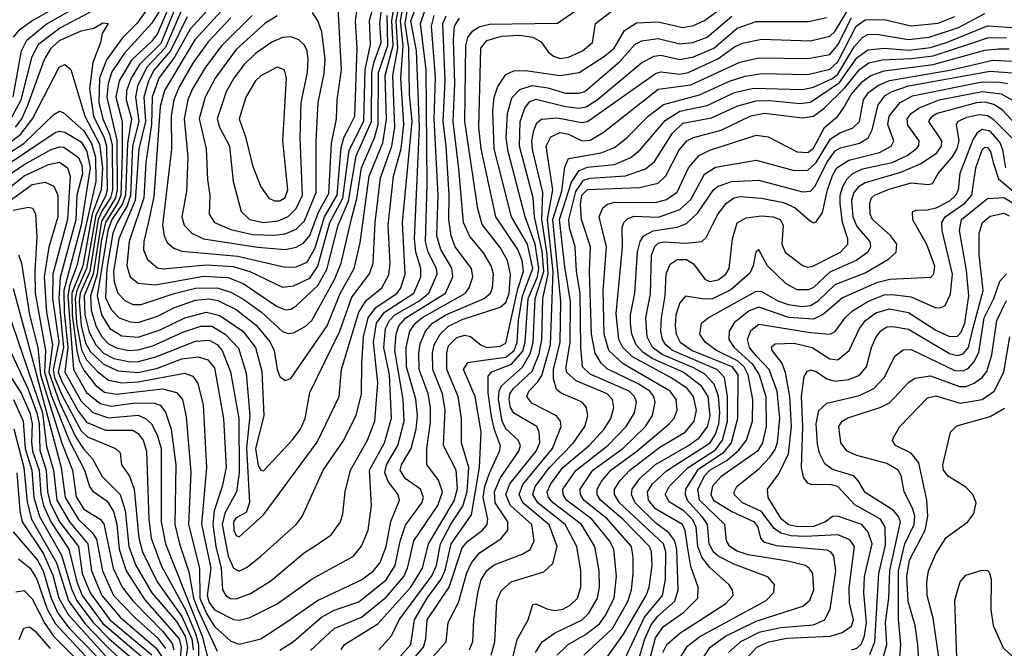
# Model space of a CAD drawing. Extents: x 997026 to 1115308, y 536381 to 619039.
# Tile 329 of 484: x 1024529 to 1028147, y 599061 to 601369. Entities that reach past the tile are written whole.
import ezdxf

# ---------------------------------------------------------------- set-up
doc = ezdxf.new("R2010")
doc.units = 0

msp = doc.modelspace()

# ---------------------------------------------------------------- linework, layer by layer
at = {"layer": '0CON20XD'}
for points in [[(1024506.3, 601305), (1024531.2, 601335), (1024573.7, 601365), (1024795, 601490.4), (1024844.8, 601525.2), (1024875.4, 601555), (1024907.4, 601615), (1024916.2, 601645), (1024894.3, 601735), (1024885.1, 601835), (1024865, 601875.7)], [(1024505, 601085.8), (1024536, 601255), (1024555.4, 601294.6), (1024626.9, 601353.1), (1024837, 601473), (1024917.4, 601542.6), (1024951.7, 601598.3), (1024968.3, 601645), (1024951.6, 601755), (1024957, 601853), (1024971.2, 601868.8), (1025025, 601862.7), (1025047.8, 601845), (1025081.9, 601761.9), (1025135, 601691.6), (1025151, 601635), (1025146.5, 601575), (1025132.7, 601545), (1025081.2, 601488.8), (1025045, 601405.5), (1025015, 601356.6), (1024913.7, 601246.3), (1024867.8, 601177.8)], [(1025356, 601555), (1025155, 601334), (1025097.8, 601232.2), (1025039.9, 601155), (1025016, 601085), (1025013.9, 600985), (1024992.2, 600845), (1024985.6, 600715), (1024931.2, 600555), (1024922.3, 600465), (1024935.4, 600425.4), (1024965, 600401.3), (1025026, 600396), (1025076, 600404), (1025205, 600427.8), (1025295, 600422.4), (1025350.3, 600400.3), (1025475, 600315.6), (1025505.7, 600304.3), (1025525, 600306.7), (1025545, 600318.2), (1025625, 600393), (1025657.8, 600452.2), (1025699.1, 600615), (1025737.7, 600702.3), (1025765, 600869.7), (1025821.1, 600995), (1025823.4, 601175), (1025831.4, 601215), (1025857.1, 601285), (1025852, 601355), (1025858.5, 601405)], [(1025919, 599021), (1025966.8, 599075), (1025979.6, 599165), (1026026, 599245), (1026078.2, 599315), (1026091.8, 599348.2), (1026114.9, 599445), (1026188.7, 599551.3), (1026218.6, 599725), (1026224.1, 599855.9), (1026202.4, 599985), (1026160.2, 600085), (1026175, 600110), (1026225, 600117.7), (1026315, 600129.5), (1026346, 600155), (1026357.1, 600185), (1026362.1, 600265), (1026376.5, 600355), (1026414.5, 600455), (1026395, 600544.8), (1026336.2, 600645), (1026272.7, 600895), (1026267.9, 601035), (1026272.6, 601085), (1026285.4, 601124.6), (1026315, 601167.7), (1026345, 601181.6), (1026387.1, 601182.9), (1026515, 601164.8), (1026585, 601175.2), (1026678.3, 601235), (1026713.1, 601265), (1026750.8, 601329.2), (1026795, 601358.2), (1026875, 601362), (1026965, 601340.2), (1027005, 601348), (1027045, 601366), (1027192.7, 601475)], [(1024492.5, 600997.5), (1024534.1, 601075), (1024575, 601234.6), (1024599, 601281), (1024675, 601338.5), (1024874.9, 601445.1)], [(1025025, 601446.4), (1024959.5, 601355), (1024907.1, 601302.9), (1024847.6, 601222.4), (1024822.5, 601155), (1024819.9, 601065), (1024834.3, 601005), (1024859.1, 600949.1), (1024868.7, 600908.7), (1024870, 600745), (1024862.3, 600715), (1024831.6, 600668.4), (1024817.8, 600635), (1024787.3, 600445), (1024751.4, 600365), (1024747.6, 600335), (1024755, 600246.3), (1024771.4, 600181.4), (1024789.5, 600149.5), (1024835.5, 600105), (1024890, 600080), (1024964.1, 600074.1), (1025035, 600090), (1025125, 600124.4), (1025185, 600131.7), (1025220.2, 600120.2), (1025245, 600090.9), (1025277.6, 599905), (1025287.9, 599725), (1025273.4, 599655), (1025243.6, 599565), (1025238.4, 599515), (1025249.6, 599435), (1025269.4, 599355), (1025274.8, 599275), (1025286.2, 599255), (1025304.2, 599244.2), (1025325, 599241.9), (1025377.5, 599262.5), (1025451.4, 599308.6), (1025575, 599412), (1025610.5, 599435)], [(1025097.3, 601465), (1025035, 601319), (1025015, 601290.8), (1024939.7, 601220.3), (1024895.1, 601144.9), (1024882.9, 601085), (1024905.8, 600995), (1024905.3, 600875.3), (1024901.3, 600725), (1024891.1, 600698.9), (1024844.2, 600625), (1024828.8, 600555), (1024813.9, 600435), (1024789, 600355), (1024792.2, 600302.2), (1024809.5, 600245), (1024830.7, 600205), (1024855, 600179.5), (1024885, 600163.8), (1024930, 600155), (1024965, 600156.4), (1025018.5, 600171.5), (1025128.2, 600221.8), (1025195, 600244.4), (1025235, 600243.6), (1025284.6, 600214.6), (1025332.5, 600162.5), (1025361.2, 600071.2), (1025374.1, 599915), (1025362.6, 599797.4), (1025373.7, 599596.3), (1025360.7, 599559.3), (1025325, 599540.3), (1025314.9, 599525), (1025315.7, 599495), (1025325, 599475.5), (1025335, 599470), (1025425, 599551.5), (1025622, 599818), (1025702.3, 599985), (1025711.6, 600085), (1025774.7, 600295), (1025802.5, 600337.5), (1025859.8, 600385), (1025885, 600432.5), (1025889.7, 600475), (1025883.1, 600615), (1025903.1, 600795), (1025930.4, 600895), (1025941, 600985), (1025929.6, 601155), (1025937.8, 601275), (1025928.7, 601365), (1025939.2, 601425)], [(1025114.1, 601445.9), (1025047.8, 601282.2), (1024968.9, 601205), (1024939.1, 601155), (1024922.1, 601107.9), (1024920.6, 601075), (1024939.4, 601005), (1024924.9, 600915.1), (1024918.2, 600725), (1024907.1, 600692.9), (1024867.9, 600635), (1024853, 600595), (1024814.2, 600355), (1024829.2, 600285), (1024860.2, 600235), (1024905, 600208.8), (1024965, 600203.6), (1025045, 600230.8), (1025135.3, 600274.7), (1025215.1, 600294.9), (1025265, 600282.8), (1025348.7, 600225), (1025395.8, 600165), (1025418.2, 600078.2), (1025425.6, 599915), (1025395.7, 599795), (1025405, 599731.4), (1025415, 599714.5), (1025425, 599713.1), (1025530.8, 599825), (1025560.5, 599865), (1025577.6, 599905), (1025595, 600000.6), (1025705.1, 600225), (1025749.4, 600350.6), (1025814.1, 600435.9), (1025828.2, 600475), (1025834.7, 600625), (1025855, 600788.6), (1025896.2, 600905), (1025906.9, 600975), (1025899.9, 601165), (1025918.9, 601265), (1025912.8, 601365), (1025927.9, 601445)], [(1025269.7, 601400.3), (1025172.1, 601295), (1025060.6, 601109.4), (1025045, 601050.8), (1025021.6, 600718.4), (1025001.6, 600621.6), (1024984.8, 600555), (1024984.1, 600524.1), (1024999.2, 600489.2), (1025035, 600457.6), (1025055, 600454.8), (1025215, 600469.6), (1025313.3, 600463.3), (1025374.7, 600445), (1025495, 600387.5), (1025535, 600392.2), (1025595, 600419.7), (1025625, 600463.9), (1025668.8, 600625), (1025716.3, 600713.7), (1025740, 600890), (1025793, 600997), (1025798.7, 601185), (1025818.5, 601278.5), (1025813.8, 601366.2), (1025839.5, 601460.5)], [(1024867.8, 601177.8), (1024854, 601135), (1024848.7, 601085), (1024886.6, 600926.6), (1024887.2, 600745), (1024881, 600715), (1024830.3, 600629.7), (1024799.3, 600435), (1024766.4, 600355), (1024768.6, 600285), (1024785, 600221.5), (1024809.2, 600175), (1024837.2, 600145), (1024875, 600125.1), (1024935, 600113.3), (1024965.8, 600114.2), (1025029.3, 600130.7), (1025175, 600189.1), (1025225, 600192.5), (1025255, 600176.5), (1025273.5, 600155), (1025303.7, 600076.3), (1025334.7, 599905), (1025334.9, 599705), (1025325.6, 599635), (1025282.6, 599557.4), (1025273.1, 599515), (1025295, 599398.6), (1025315, 599354.7), (1025335, 599343.6), (1025365, 599359.2), (1025415, 599399.1), (1025544.6, 599515), (1025566.9, 599545), (1025644.3, 599715), (1025718.1, 599821.9), (1025765, 599915.6), (1025784.5, 599995), (1025786.3, 600106.3), (1025792.7, 600205), (1025809.2, 600275), (1025838, 600312), (1025916.5, 600365), (1025929.4, 600385), (1025945.4, 600435), (1025935.6, 600625), (1025971.2, 600995), (1025961.3, 601095), (1025958.7, 601265), (1025945, 601355), (1025955, 601414.5)], [(1025128.5, 601415), (1025065, 601267.4), (1024996.6, 601195), (1024962, 601125), (1024954.1, 601085), (1024967.4, 600995), (1024944.2, 600905), (1024936.2, 600723.8), (1024924.4, 600685.6), (1024887.5, 600625), (1024871.7, 600585), (1024849.3, 600455), (1024845, 600348.5), (1024865, 600305.2), (1024895, 600274.1), (1024935, 600259.3), (1024965, 600257.8), (1025035, 600280), (1025097.9, 600312.1), (1025175, 600338.8), (1025225, 600344.6), (1025257.6, 600337.6), (1025324.7, 600304.7), (1025397.9, 600247.9), (1025449.5, 600185), (1025464.5, 600155), (1025475, 600084.2), (1025485, 600058.5), (1025505, 600043.8), (1025525, 600051.8), (1025658.7, 600245), (1025706.4, 600363.6), (1025757.5, 600455), (1025779.7, 600550.3), (1025812.9, 600795), (1025862.8, 600917.2), (1025877.2, 601002.8), (1025871.9, 601165), (1025901.3, 601275), (1025896.6, 601365), (1025907.3, 601435)], [(1025305, 601375.7), (1025222.2, 601287.8), (1025165, 601209.4), (1025115, 601122.2), (1025095.4, 601075), (1025085.3, 601015), (1025086.7, 600893.3), (1025054.2, 600614.2), (1025059.5, 600575), (1025071, 600551), (1025095, 600529.7), (1025125, 600518.8), (1025331, 600501), (1025505, 600460.7), (1025545, 600462.1), (1025585, 600479.4), (1025615, 600531), (1025648.7, 600645), (1025695.1, 600725), (1025710.6, 600899.4), (1025721.2, 600938.8), (1025738.7, 600971.3), (1025760, 601015), (1025769.6, 601265), (1025762.4, 601365), (1025771.1, 601425)], [(1025382.8, 601385), (1025271.4, 601275), (1025211.6, 601195), (1025164.1, 601115), (1025146.8, 601075), (1025133.1, 601005), (1025146.8, 600865), (1025141.9, 600738.1), (1025125.2, 600645), (1025133.8, 600615), (1025161.8, 600585), (1025204.4, 600564.4), (1025404.1, 600534.1), (1025505, 600525.8), (1025545, 600533.4), (1025571.9, 600548.1), (1025595, 600576.6), (1025627.5, 600662.5), (1025665, 600730.9), (1025674.9, 600915), (1025693, 601005), (1025695.2, 601075), (1025711.8, 601185), (1025698.3, 601435)], [(1025610.5, 599435), (1025673.1, 599476.9), (1025707.8, 599525), (1025716.9, 599555), (1025724.8, 599635), (1025744.8, 599715), (1025807.1, 599825), (1025834.5, 599895), (1025844.6, 600035.4), (1025829, 600185), (1025840.5, 600255), (1025869.6, 600295), (1025977.1, 600365), (1026002.5, 600425), (1026003.4, 600455), (1025985.1, 600515.1), (1025979.3, 600565), (1025998, 600975), (1025986.5, 601255), (1025966.1, 601365), (1025989.8, 601425)], [(1025965.8, 599285), (1026009.3, 599355), (1026031.7, 599445), (1026125, 599602.6), (1026138, 599648), (1026133.3, 599715), (1026085.8, 599805), (1026092.9, 599935), (1026082.5, 599995), (1026047, 600085), (1026045.9, 600145), (1026051.9, 600175), (1026074.5, 600215), (1026105, 600243.5), (1026155, 600268.3), (1026295, 600313.1), (1026315, 600330.6), (1026327.3, 600365), (1026332.9, 600435), (1026321.5, 600485), (1026295, 600533.2), (1026227.8, 600617.8), (1026212.4, 600675), (1026164.4, 600995), (1026168, 601275), (1026176.1, 601303.9), (1026192.8, 601327.2), (1026216.6, 601343.4), (1026255, 601353.1), (1026505, 601356.2), (1026576.1, 601405)], [(1026026.1, 600763.9), (1026023, 601185), (1026001.5, 601355), (1026018.4, 601405)], [(1026140.1, 599985), (1026099, 600085), (1026098, 600145), (1026105, 600171.2), (1026135, 600202.4), (1026165, 600211.1), (1026185.5, 600205.5), (1026224.1, 600174.1), (1026245, 600166), (1026295, 600170.2), (1026315, 600181.9), (1026358.8, 600381.2), (1026380.4, 600445), (1026375.6, 600485), (1026358.7, 600525), (1026277.9, 600645), (1026224.9, 600895), (1026216, 600974), (1026223.6, 601265), (1026245, 601293), (1026299.3, 601309.3), (1026365, 601312.9), (1026415, 601305.6), (1026445, 601288), (1026471.2, 601251.2), (1026490.7, 601235), (1026515, 601226.7), (1026545, 601231.3), (1026596.7, 601255), (1026634, 601285), (1026644.7, 601355), (1026718.4, 601411.6)], [(1026405, 599424.1), (1026419.3, 599455), (1026411.1, 599515), (1026332.2, 599585), (1026315.8, 599625), (1026330, 599665), (1026427.1, 599785), (1026440.6, 599815), (1026438.1, 599855), (1026428.8, 599875), (1026345, 599924.2), (1026332.2, 599945), (1026326.9, 599975), (1026330.3, 599995), (1026343.1, 600015), (1026411.7, 600078.3), (1026438.1, 600141.9), (1026447.5, 600195), (1026451.1, 600345), (1026470.9, 600435), (1026467.1, 600507.1), (1026446.9, 600635), (1026451.2, 600735), (1026412.7, 600892.7), (1026410.4, 600925), (1026417.5, 600962.5), (1026429.3, 600990.7), (1026445.8, 601004.2), (1026505, 601008.8), (1026595, 600991.2), (1026615, 600995.8), (1026865, 601172), (1026885, 601177.9), (1026955, 601169.9), (1026985, 601175.4), (1027094.4, 601225.6), (1027155, 601269.7), (1027185, 601282.8), (1027255, 601298), (1027435, 601292.1), (1027505, 601309), (1027525, 601327.6), (1027580.8, 601419.2)], [(1025145, 601379.7), (1025083, 601255), (1025023.4, 601185), (1025002.1, 601145), (1024985.4, 601085), (1024991.3, 600995), (1024967, 600895), (1024959.7, 600789.7), (1024953.9, 600705), (1024893.9, 600565), (1024873.9, 600445), (1024876.7, 600406.7), (1024889.7, 600365), (1024915, 600338), (1024945, 600323), (1024975, 600322.8), (1025096.2, 600363.8), (1025175, 600383.1), (1025254.9, 600384.9), (1025305, 600369.2), (1025352.4, 600342.3), (1025417.8, 600295), (1025495, 600224), (1025515, 600217.3), (1025535, 600219.8), (1025577.9, 600242.1), (1025602.2, 600265), (1025685.6, 600415), (1025709.9, 600475), (1025748.1, 600638.1), (1025767.2, 600712.8), (1025784.4, 600825.6), (1025832.1, 600935), (1025846.4, 600985), (1025847.7, 601175), (1025881.3, 601275), (1025879.8, 601385)], [(1025475, 601384.1), (1025429.7, 601355), (1025325, 601259.4), (1025247.5, 601155), (1025210.3, 601085), (1025189.1, 601005), (1025214.4, 600895), (1025219.1, 600780.9), (1025228.1, 600725), (1025224.7, 600655), (1025245.4, 600625), (1025305, 600599.4), (1025385, 600581), (1025465, 600577.8)], [(1025465, 600577.8), (1025505, 600582.7), (1025545, 600600.5), (1025575, 600630.2), (1025619, 600735), (1025618.6, 600925), (1025625.6, 601065.6), (1025647.7, 601172.3), (1025651.4, 601225), (1025639, 601325), (1025625, 601365.5), (1025605, 601395.3)], [(1025597.8, 599052.2), (1025685, 599133.2), (1025785, 599174.5), (1025875, 599248.9), (1025940.4, 599325), (1025954.4, 599355), (1025963.3, 599396.7), (1025977.6, 599455), (1026065.4, 599585), (1026082.3, 599635), (1026068, 599678), (1026025.3, 599735.3), (1026024.5, 599794.5), (1026038.6, 599891.4), (1026038.7, 599945), (1026030.3, 599995), (1025996.4, 600085), (1025995.1, 600145), (1026000.9, 600179.1), (1026019.9, 600225), (1026045.5, 600255), (1026094.9, 600285.1), (1026235.7, 600345), (1026258.4, 600365), (1026266, 600385), (1026270, 600435), (1026261.1, 600465), (1026233.4, 600513.4), (1026182.7, 600572.7), (1026159.7, 600625), (1026142, 600822), (1026122.2, 600995), (1026127.9, 601135), (1026123, 601295), (1026126.5, 601345), (1026144.5, 601375)], [(1025984.5, 599975.5), (1025950.8, 600095), (1025948.9, 600165), (1025962.2, 600225), (1025982.8, 600255), (1026007, 600275), (1026167, 600365), (1026180.7, 600385), (1026194, 600425), (1026189.2, 600455), (1026129.5, 600535), (1026113.8, 600575), (1026105.8, 600635), (1026107.4, 600725), (1026096, 600905), (1026085.4, 600995), (1026092.2, 601145), (1026083.9, 601355), (1026096.2, 601383.8)], [(1026117.2, 600457.2), (1026075.8, 600525.8), (1026062, 600575), (1026066.7, 600725), (1026052.3, 601005), (1026057.3, 601157.3), (1026041.9, 601345), (1026051.4, 601385)], [(1026551.3, 599218.7), (1026578.2, 599245), (1026591, 599285), (1026590.2, 599345), (1026575.8, 599435), (1026533.7, 599515), (1026432.2, 599595), (1026414.9, 599625), (1026423.1, 599655), (1026475.8, 599725), (1026564.1, 599815), (1026605.2, 599875), (1026616.8, 599915), (1026611.3, 599945), (1026595.4, 599965), (1026518.3, 599998.3), (1026501.3, 600011.3), (1026490.7, 600050.7), (1026490.9, 600085), (1026514.9, 600185), (1026517, 600335), (1026488.5, 600635), (1026520.6, 600739.4), (1026531.8, 600828.2), (1026545, 600859.1), (1026665, 600881), (1026715, 600900.2), (1026759.8, 600935), (1026838.1, 601015), (1026895, 601057.7), (1027026.9, 601093.1), (1027136.4, 601143.6), (1027195, 601161.8), (1027255, 601171.2), (1027425, 601167.6), (1027505, 601187.1), (1027535, 601214.3), (1027602.7, 601345), (1027635, 601368.5), (1027705, 601370.3), (1027805, 601346.4), (1027903.4, 601356.6), (1027965, 601381.1)], [(1026469.2, 601119.2), (1026535, 601100), (1026585, 601099.5), (1026605, 601105.9), (1026734, 601216), (1026790.8, 601279.2), (1026815, 601292.2), (1026875, 601300.9), (1026955, 601281), (1027001.9, 601285), (1027055, 601305.8), (1027145, 601382.9)], [(1026515, 600955.4), (1026545, 600949.1), (1026595, 600924.5), (1026625, 600927.2), (1026672.9, 600955), (1026875, 601113.8), (1026995, 601129.6), (1027175, 601213.6), (1027245, 601229.5), (1027425, 601226.8), (1027505, 601241.6), (1027535, 601276.5), (1027585, 601375.6)], [(1026860, 601235), (1026885, 601239.2), (1026955, 601223.1), (1027005, 601232.9), (1027079.3, 601265), (1027165, 601338.3), (1027235, 601362.7), (1027427.1, 601362.9), (1027495, 601377.3)], [(1027676.8, 601316.8), (1027795, 601296.6), (1027870, 601305), (1027978.8, 601341.2), (1028075, 601392.6)], [(1024514.2, 600975), (1024536.9, 601005), (1024559.5, 601055), (1024619.5, 601220.5), (1024644.5, 601265), (1024675, 601292.5), (1024755, 601327.9), (1024801.2, 601338.8), (1024835, 601357.7), (1024853.8, 601355), (1024831.8, 601318.2), (1024825.6, 601285), (1024797.3, 601212.7), (1024785.4, 601115), (1024800.5, 601015), (1024839.8, 600935), (1024848.5, 600905), (1024851, 600745), (1024845, 600721.6), (1024808.7, 600651.3), (1024775, 600455), (1024738.9, 600375), (1024733.1, 600345), (1024738.4, 600255), (1024756.7, 600156.7), (1024775, 600120.6), (1024816.1, 600076.1), (1024855, 600045.1), (1024905, 600036.1), (1024965, 600039.4), (1025135, 600071), (1025165, 600059.7), (1025183.5, 600033.5), (1025203.4, 599953.4), (1025215.8, 599725), (1025196.8, 599516.8), (1025231.3, 599355), (1025217.7, 599255), (1025225, 599229.3), (1025245, 599202.6), (1025315, 599166), (1025335, 599163.9), (1025375, 599173.9), (1025475, 599224.3), (1025603.6, 599316.4), (1025755, 599398.9), (1025785, 599435.5), (1025810, 599495), (1025821.6, 599585), (1025814.6, 599715), (1025869.6, 599815), (1025894.6, 599905.4), (1025887.5, 600065), (1025867.6, 600165), (1025873.3, 600235), (1025888, 600265), (1025907.7, 600285), (1025995, 600335.6), (1026032.9, 600365), (1026063.1, 600435), (1026060.3, 600455), (1026030, 600515), (1026019.8, 600555), (1026026.1, 600763.9)], [(1026504.4, 599035), (1026544.2, 599075), (1026608, 599112), (1026658.9, 599151.1), (1026680.3, 599179.7), (1026713.2, 599245), (1026721.8, 599325), (1026711.8, 599425), (1026696.1, 599455), (1026631.4, 599535), (1026538.4, 599605), (1026525.5, 599625), (1026525.2, 599645), (1026573.3, 599715), (1026689.5, 599805), (1026757, 599875), (1026787.9, 599925), (1026795.2, 599965), (1026788.3, 599985), (1026768.5, 600005), (1026625, 600067.8), (1026596.9, 600095), (1026590.3, 600165), (1026587.8, 600365), (1026575.1, 600444.9), (1026570.4, 600535), (1026549.3, 600605), (1026546.5, 600635), (1026571.9, 600738.1), (1026600.1, 600779.9), (1026625, 600787.7), (1026754.3, 600795.7), (1026828.5, 600821.5), (1026861.2, 600848.8), (1026927.7, 600952.3), (1026965, 600989.2), (1027071, 601009), (1027167, 601053), (1027235, 601071.1), (1027285, 601072), (1027395, 601061.1), (1027435, 601065.9), (1027541, 601139), (1027605, 601229.2), (1027645, 601258.9), (1027705, 601264.5), (1027797.5, 601257.5), (1027875, 601267.5), (1027934.3, 601285), (1028085, 601346.9), (1028275.1, 601334.9)], [(1025425, 600624.6), (1025478.8, 600631.2), (1025515, 600646.6), (1025545, 600676.5), (1025568.2, 600725), (1025560, 600935), (1025563.1, 601065), (1025586.5, 601175), (1025589.4, 601225), (1025585.2, 601255.2), (1025575, 601276.4), (1025554.8, 601294.8), (1025525, 601306.3), (1025495, 601304.3), (1025455, 601287), (1025395, 601245.2), (1025354, 601205), (1025315.6, 601155), (1025288, 601105), (1025255.2, 601005.2), (1025262.8, 600975), (1025300, 600905), (1025313.4, 600775), (1025342.8, 600665), (1025373.2, 600635), (1025425, 600624.6)], [(1026424.8, 599045), (1026448.1, 599085), (1026493.5, 599116.5), (1026595.2, 599165), (1026619.7, 599190.3), (1026652.5, 599245), (1026659.4, 599285), (1026658.6, 599345), (1026642.6, 599435), (1026593.3, 599515), (1026488.6, 599595), (1026471.8, 599615), (1026467, 599635), (1026480, 599665), (1026524.9, 599725), (1026621.8, 599805), (1026676.2, 599865), (1026700.6, 599905), (1026711.7, 599945), (1026707.1, 599975), (1026688.1, 599995), (1026573.5, 600043.5), (1026538.5, 600075), (1026536.9, 600095), (1026551.7, 600185), (1026552.7, 600335), (1026532, 600462), (1026511.9, 600635), (1026557, 600773), (1026585, 600815.4), (1026615, 600827.9), (1026715, 600837.9), (1026775, 600863.7), (1026808.8, 600891.2), (1026900.9, 600999.1), (1026955, 601033), (1027055, 601054.4), (1027155, 601101.5), (1027225, 601118.4), (1027405, 601113), (1027445, 601121.2), (1027515, 601153.7), (1027535, 601169.3), (1027595, 601270.3), (1027625, 601304.5), (1027645, 601314.5), (1027676.8, 601316.8)], [(1026589.6, 600690.4), (1026594.6, 600725.4), (1026615, 600745.5), (1026806.9, 600753.1), (1026875, 600768.7), (1026903.6, 600796.4), (1026950.5, 600889.5), (1026980.8, 600925), (1027005, 600936.8), (1027105.8, 600964.2), (1027215, 601016.7), (1027265, 601025.8), (1027405, 601009), (1027445, 601015.1), (1027485.1, 601044.9), (1027560.5, 601119.5), (1027615, 601186.7), (1027648.8, 601211.2), (1027697.7, 601222.3), (1027805, 601226.3), (1027885, 601236.9), (1028035, 601286.1), (1028085, 601302.2), (1028155, 601303.9)], [(1026634.3, 598955), (1026747.2, 599112.8), (1026831.1, 599255), (1026841.9, 599285), (1026852.5, 599365), (1026850.5, 599415), (1026843.2, 599435), (1026745.4, 599535), (1026662.7, 599605), (1026651.3, 599625), (1026650.3, 599645), (1026665, 599672), (1026701.5, 599715), (1026796.8, 599785), (1026915.7, 599885), (1026933.9, 599906.1), (1026945.2, 599935), (1026941.2, 599975), (1026919, 600005), (1026746, 600106), (1026694, 600155), (1026676.3, 600215), (1026672.6, 600375), (1026684.6, 600535), (1026658, 600645), (1026671.7, 600678.3), (1026688.3, 600691.7), (1026715, 600698.7), (1026865, 600698.3), (1026905, 600708.7), (1026945, 600736), (1026986.3, 600825), (1027025, 600870.2), (1027065, 600889.8), (1027235, 600945.3), (1027279.2, 600939.2), (1027385, 600883.7), (1027425, 600881.8), (1027445, 600897.9), (1027486.5, 600973.5), (1027535.2, 601015), (1027556.9, 601046.9), (1027584.1, 601095), (1027625, 601142.4), (1027655.8, 601164.2), (1027705, 601181.9), (1027885.3, 601204.7), (1028075, 601257.8), (1028125, 601262.7), (1028165, 601262.6)], [(1025989.4, 598965), (1026096.6, 599085), (1026102.8, 599155), (1026141.6, 599228.4), (1026172.2, 599337.8), (1026189.1, 599375), (1026218.7, 599411.3), (1026297.3, 599462.7), (1026322.7, 599495), (1026322.9, 599525), (1026276.1, 599595), (1026273, 599635), (1026294.4, 599685), (1026362.7, 599785), (1026369.4, 599805), (1026360.2, 599825), (1026315, 599867.1), (1026301.8, 599895), (1026288, 599975), (1026290.4, 600005), (1026298.9, 600025), (1026376.2, 600093.8), (1026406.1, 600145), (1026415.2, 600185), (1026422.6, 600345), (1026454.4, 600445), (1026448.7, 600518.7), (1026420.9, 600645), (1026415.2, 600715.3), (1026364.9, 600905), (1026367.9, 600995), (1026385, 601044), (1026402.2, 601067.8), (1026425, 601077), (1026535, 601050.7), (1026585, 601044.6), (1026610.6, 601049.4), (1026650.6, 601075), (1026815, 601211.9), (1026860, 601235)], [(1024485, 600913.6), (1024531.8, 600948.2), (1024576.6, 601005), (1024674.7, 601195), (1024695, 601204.5), (1024716.6, 601186.6), (1024767.9, 601015), (1024822.5, 600912.5), (1024833.9, 600825), (1024828.7, 600745), (1024794.9, 600655.1), (1024760.8, 600465), (1024721.1, 600365), (1024721.4, 600285), (1024738.9, 600155), (1024747.1, 600117.1), (1024765, 600081.8), (1024807.1, 600027.1), (1024841, 600001.1), (1024885, 599993.6), (1025053.8, 600013.8), (1025105, 600000), (1025127.4, 599975), (1025141.3, 599911.3), (1025157.5, 599707.5), (1025149.5, 599515), (1025190.1, 599355), (1025191.1, 599245), (1025215, 599188.9), (1025245, 599140.7), (1025305, 599087), (1025335, 599076.5), (1025414.5, 599095), (1025507.5, 599155), (1025623.9, 599236.1), (1025785, 599312.5), (1025828.8, 599345), (1025853.7, 599376.3), (1025875.1, 599434.9), (1025893.2, 599526.8), (1025924.7, 599605), (1025920, 599625), (1025882.9, 599672.9), (1025870.7, 599705), (1025877.3, 599735), (1025918.5, 599805), (1025941.8, 599895), (1025937.8, 599975), (1025907.8, 600155), (1025911.9, 600215), (1025922.7, 600245), (1025947.8, 600275), (1026093.9, 600365), (1026120.5, 600425), (1026117.2, 600457.2)], [(1025465, 600704.3), (1025485, 600704.4), (1025505, 600716.8), (1025514.3, 600745), (1025495.6, 600925), (1025509.2, 601155), (1025501.5, 601185), (1025475.3, 601195.3), (1025415, 601163.3), (1025395, 601144.6), (1025359.6, 601085), (1025335.7, 601005), (1025358.7, 600938.7), (1025384.2, 600834.2), (1025415.5, 600755), (1025444.4, 600714.4), (1025465, 600704.3)], [(1026751.4, 599018.6), (1026824.9, 599175), (1026890.4, 599255), (1026901.9, 599315), (1026902.8, 599415), (1026894.1, 599445), (1026732.5, 599595), (1026714.2, 599625), (1026714.5, 599645), (1026735, 599677.3), (1026770.9, 599715), (1026880.9, 599799.1), (1026973.5, 599855), (1027007.2, 599895), (1027015.5, 599935), (1027004.8, 599985), (1026981.2, 600015), (1026925, 600052.4), (1026780.9, 600130.9), (1026745.1, 600165), (1026730.9, 600195), (1026720.9, 600289.1), (1026743.4, 600535), (1026742.3, 600605), (1026748.2, 600625), (1026761.8, 600638.2), (1026785, 600647.3), (1026876.2, 600643.8), (1026955, 600672.7), (1026995, 600708.5), (1027045, 600802.2), (1027085, 600828), (1027235, 600853), (1027375.1, 600815.1), (1027425, 600817.2), (1027455, 600845.2), (1027508.1, 600931.9), (1027545.2, 600955.2), (1027588.8, 600971.2), (1027614.1, 600995), (1027629.8, 601075), (1027648.1, 601101.9), (1027682.4, 601127.6), (1027725, 601145.9), (1027945.9, 601184.1), (1028105, 601220.8), (1028175, 601217.5)], [(1026795, 598991.1), (1026826.5, 599095), (1026848.4, 599145), (1026871.9, 599178.1), (1026935.8, 599234.2), (1026948.8, 599275), (1026943.7, 599423.7), (1026935.9, 599455.9), (1026914.6, 599484.6), (1026865, 599521.1), (1026790.9, 599595), (1026776.4, 599625), (1026778.9, 599645), (1026808.5, 599685), (1026865, 599736.2), (1026986.4, 599805), (1027025, 599833.8), (1027055.9, 599874.1), (1027066.2, 599913.8), (1027058.6, 599985), (1027033.6, 600023.6), (1026966.7, 600075), (1026852.7, 600125), (1026818.2, 600148.2), (1026794.6, 600175), (1026778.6, 600215), (1026773, 600255), (1026773.5, 600285), (1026789.7, 600365), (1026798.8, 600515), (1026809, 600555), (1026822.2, 600575), (1026856.6, 600593.4), (1026945, 600607.5), (1026979.2, 600620.8), (1027020.4, 600659.6), (1027078.1, 600745), (1027095, 600757.5), (1027145, 600774.9), (1027245, 600779.8), (1027405, 600737.2), (1027435, 600739.8), (1027451.5, 600758.5), (1027495, 600845.5), (1027525, 600887.4), (1027545, 600898.7), (1027615, 600916.1), (1027646.2, 600935), (1027661.1, 600965), (1027683.5, 601056.5), (1027708.9, 601091.1), (1027735, 601106), (1027795, 601126), (1028095, 601180.6), (1028175, 601173.8)], [(1025945, 598986.2), (1026012.4, 599065), (1026021, 599095), (1026026.4, 599165), (1026106.7, 599285), (1026155, 599429.5), (1026175, 599454.4), (1026229, 599495), (1026246.5, 599515), (1026249, 599535), (1026232.2, 599615), (1026237.8, 599655), (1026255.8, 599704.2), (1026292.3, 599785), (1026295.5, 599804.5), (1026273.1, 599863.1), (1026262.1, 599912.1), (1026250.7, 599999.3), (1026250.2, 600059.8), (1026263.7, 600076.3), (1026336.3, 600103.7), (1026377.6, 600152.4), (1026386.1, 600185), (1026397.6, 600345), (1026431.1, 600425), (1026436.7, 600455), (1026423.5, 600545), (1026386.6, 600645), (1026323.3, 600885), (1026317, 600935), (1026321.1, 601025), (1026337, 601083), (1026366.7, 601113.3), (1026412.1, 601127.9), (1026469.2, 601119.2)], [(1026829, 598965), (1026865, 599098.7), (1026895, 599140.7), (1026968.2, 599191.8), (1027021.1, 599245), (1027021.4, 599285), (1026995, 599361.1), (1026983.1, 599435), (1026973.5, 599493.5), (1026964.1, 599515), (1026865, 599573.2), (1026839.9, 599605), (1026835.7, 599635), (1026853.9, 599665), (1026905, 599712.2), (1027065.8, 599815), (1027085, 599847.6), (1027097.4, 599885), (1027101.2, 599925), (1027096.4, 599986.4), (1027080.2, 600030.2), (1027045, 600068.5), (1027002.5, 600092.5), (1026889.5, 600139.5), (1026854.1, 600165), (1026834.9, 600205), (1026829.4, 600275), (1026846.9, 600363.1), (1026851, 600505), (1026863, 600537), (1026875, 600548.3), (1026895, 600553.9), (1026975, 600549), (1027035, 600554.6), (1027050.9, 600569.1), (1027075, 600615.5), (1027095, 600656.7), (1027125.1, 600694.9), (1027153.1, 600715), (1027175, 600719.7), (1027255, 600714.5), (1027335, 600698.1), (1027378, 600678), (1027435, 600629.4), (1027445, 600623.8), (1027455, 600627.5), (1027478.2, 600661.8), (1027497.5, 600745), (1027515, 600797.1), (1027531.2, 600825), (1027575, 600853.8), (1027688.1, 600881.9), (1027731.1, 600905), (1027741, 600925), (1027719.2, 600985), (1027723, 601015), (1027763.4, 601065), (1027809.7, 601090.3), (1028065, 601141.6), (1028130, 601140), (1028158.7, 601135)], [(1026892.2, 599045), (1026906.8, 599075), (1026954.2, 599115.8), (1027123.4, 599225), (1027150.4, 599255), (1027148.5, 599275), (1027134.6, 599295), (1027065, 599357.2), (1027035.6, 599395.6), (1027021.1, 599435), (1027014.1, 599505), (1027002.3, 599532.3), (1026969.6, 599565), (1026917.1, 599597.1), (1026900.2, 599625), (1026914.8, 599655), (1026984.9, 599725), (1027085, 599789.8), (1027110.7, 599825), (1027129.5, 599895), (1027129.9, 599985), (1027118.2, 600055), (1027093.2, 600083.2), (1026927.7, 600155), (1026902.7, 600175), (1026890.7, 600195), (1026885.1, 600225), (1026887, 600275), (1026901.1, 600355), (1026904.1, 600435.9), (1026918.6, 600471.4), (1026945, 600489), (1026978.4, 600488.4), (1027005, 600472.8), (1027046.3, 600416.3), (1027065, 600408.2), (1027095, 600413.5), (1027123, 600435), (1027135.7, 600455), (1027147.5, 600565), (1027165, 600623.5), (1027198.7, 600641.3), (1027255, 600648.8), (1027298, 600645), (1027323.6, 600635), (1027334, 600615), (1027329, 600545), (1027341.4, 600515), (1027405, 600467), (1027425, 600461), (1027445, 600464.8), (1027544.7, 600515.3), (1027572.2, 600545), (1027571.7, 600565), (1027552.7, 600625), (1027543.3, 600695), (1027543, 600725), (1027553.3, 600756.7), (1027569.7, 600785), (1027590, 600805), (1027625, 600821.4), (1027735, 600844.6), (1027789.2, 600870.8), (1027822.9, 600895), (1027832.1, 600907.9), (1027834.3, 600925), (1027792.2, 600982.2), (1027789.6, 601005), (1027804.8, 601025), (1027834.1, 601045.9), (1027906.9, 601075), (1028065, 601105.6), (1028135, 601097.6), (1028174.8, 601075)], [(1028206.5, 600966.5), (1028138.2, 601038.2), (1028107.7, 601057.7), (1028076.3, 601066.3), (1028045, 601063.6), (1027900, 601025), (1027878.3, 601011.7), (1027868.7, 600995), (1027916.2, 600925), (1027914.5, 600905), (1027893.2, 600875), (1027840, 600840), (1027765, 600807.6), (1027635, 600770.7), (1027610.4, 600755), (1027593.8, 600735), (1027585.8, 600705), (1027590.1, 600645), (1027605, 600609.8), (1027652, 600555), (1027654.8, 600535), (1027645.7, 600515), (1027605, 600485.7), (1027505, 600442.6), (1027445, 600386.4), (1027426.7, 600376.7), (1027385, 600376.8), (1027345, 600399.3), (1027276, 600466), (1027245, 600524), (1027233.6, 600516.4), (1027224.3, 600465), (1027211.7, 600438.3), (1027142.4, 600377.6), (1027075, 600344.5), (1027043.3, 600343.3), (1026975.9, 600354.1), (1026955, 600329.6), (1026940, 600285), (1026936.8, 600245), (1026940.6, 600215), (1026956.2, 600185), (1027000, 600155), (1027145, 600095.1), (1027167, 600065), (1027166.1, 599905), (1027142.6, 599815), (1027112.6, 599777.4), (1027018.9, 599715), (1026975.9, 599645), (1026974, 599625), (1026981.5, 599605), (1027035.6, 599545), (1027054.6, 599515), (1027061, 599445), (1027076.5, 599416.5), (1027098.4, 599398.4), (1027151.1, 599371.1), (1027275.5, 599325), (1027300.8, 599295), (1027298.2, 599265), (1027270.9, 599235), (1027031.9, 599105), (1026979, 599065), (1026958.7, 599031.3)], [(1024434.2, 600845), (1024544.3, 600915), (1024655, 601020.8), (1024675, 601033.5), (1024688.8, 601028.8), (1024765, 600960.6), (1024793.5, 600915), (1024807.4, 600865), (1024808.8, 600775), (1024757.8, 600547.8), (1024739.6, 600465), (1024713.5, 600396.5), (1024705.5, 600355), (1024727.1, 600085), (1024775, 599999.8), (1024825, 599960.4), (1024865, 599950.3), (1024955, 599962.6), (1025025, 599960.9), (1025045, 599953.3), (1025065, 599927.7), (1025085.8, 599865.8), (1025102.5, 599735), (1025099.6, 599515), (1025116.1, 599445), (1025151.1, 599341.1), (1025168.2, 599245), (1025183.5, 599203.5), (1025255, 599049.8)], [(1027026.8, 599005), (1027066, 599065), (1027122.6, 599105), (1027235, 599160.1), (1027406.5, 599215), (1027432.4, 599237.6), (1027446.4, 599275), (1027443.7, 599335), (1027430, 599355), (1027414.8, 599364.8), (1027351.3, 599381.3), (1027205, 599404.4), (1027165, 599418), (1027137.6, 599435), (1027126.1, 599455), (1027119.8, 599515), (1027026.8, 599605), (1027020.7, 599645), (1027046.1, 599695), (1027064.8, 599715.2), (1027127.9, 599752.1), (1027171.6, 599788.4), (1027199.2, 599825), (1027221.1, 599895), (1027222.9, 599975), (1027206, 600065), (1027190.4, 600095), (1027166.7, 600116.7), (1027089.8, 600155), (1027047.7, 600185), (1027027.8, 600215), (1027033.6, 600255), (1027058.2, 600275), (1027235, 600372), (1027255, 600371.7), (1027315, 600336.4), (1027353, 600323), (1027403.6, 600316.4), (1027435, 600319.3), (1027463.3, 600336.7), (1027525, 600396.7), (1027635, 600439.3), (1027720.6, 600489.4), (1027749.6, 600515), (1027751.6, 600545), (1027730, 600575), (1027662.6, 600635), (1027653.2, 600655), (1027652.3, 600695), (1027658.6, 600715), (1027669.7, 600725), (1027723.1, 600746.9), (1027805, 600770.7), (1027866.4, 600763.6), (1027882.2, 600767.8), (1027903.2, 600805), (1027955, 600864), (1027973.5, 600895), (1027981, 600925), (1027970.8, 600985), (1027975.3, 600995), (1028008.5, 601011.5), (1028055, 601021.1), (1028085, 601017.6), (1028105, 601005.4), (1028174.2, 600935)], [(1024465.9, 600825), (1024659.7, 600955), (1024675, 600959.6), (1024695, 600955.7), (1024755, 600921.4), (1024775.4, 600885), (1024787.9, 600825), (1024755.2, 600615), (1024691.9, 600375), (1024692.9, 600295), (1024706.6, 600165), (1024695.4, 600075), (1024755, 599968), (1024797.3, 599927.3), (1024855, 599907.1), (1024965, 599917.3), (1024991, 599905), (1025013.2, 599885), (1025034.7, 599844.7), (1025048.4, 599795), (1025048.6, 599638.6), (1025048.8, 599525), (1025064.9, 599445), (1025199.9, 599105), (1025227.7, 598995)], [(1026260.9, 599035), (1026275.2, 599085), (1026282, 599235), (1026298.2, 599271.8), (1026334.8, 599305.2), (1026455, 599341.6), (1026487.8, 599372.2), (1026504.4, 599435), (1026475, 599514.7), (1026377.4, 599595), (1026363.9, 599625), (1026378, 599662), (1026486.8, 599795), (1026518.3, 599875), (1026516.2, 599895), (1026501.6, 599915), (1026410.5, 599960.5), (1026392.8, 599985), (1026399.3, 600005), (1026431.8, 600038.2), (1026447, 600063), (1026479.3, 600175), (1026488.7, 600445), (1026467.7, 600635), (1026488, 600745), (1026463.2, 600905), (1026480.4, 600939.6), (1026515, 600955.4)], [(1028152.4, 600825), (1028141.2, 600891.2), (1028129.8, 600919.8), (1028095, 600959.5), (1028065, 600966.7), (1028046.5, 600953.5), (1028031.4, 600928.6), (1027983.5, 600805), (1027977.1, 600745), (1027969.1, 600725), (1027945, 600703.2), (1027895, 600677.2), (1027865, 600669.5), (1027821.2, 600668.8), (1027808.1, 600661.9), (1027808.8, 600635), (1027860.7, 600545), (1027889.6, 600465), (1027886.8, 600435), (1027875, 600422.2), (1027725.5, 600415.5), (1027676.9, 600403.1), (1027552.2, 600347.8), (1027482.2, 600287.8), (1027445, 600269.5), (1027355, 600275.8), (1027245, 600313), (1027209.8, 600300.2), (1027153.6, 600256.4), (1027135.2, 600225), (1027134.8, 600195), (1027154.1, 600165), (1027220, 600105), (1027245.6, 600065), (1027270.2, 599985), (1027271.3, 599875), (1027258, 599815), (1027239.5, 599785), (1027105, 599690.4), (1027073.9, 599656.1), (1027068.8, 599625), (1027078.6, 599605), (1027145, 599562.6), (1027227.7, 599525), (1027240.8, 599505), (1027250.6, 599465), (1027261.9, 599451.9), (1027308.7, 599438.7), (1027495, 599421.9), (1027507.9, 599415), (1027518.8, 599398.8), (1027525.8, 599345), (1027505.7, 599205), (1027486.2, 599163.8), (1027444.9, 599145.1), (1027325, 599136.4), (1027245, 599118.8), (1027177, 599085), (1027133.1, 599045)], [(1024483.1, 600795), (1024545, 600837.6), (1024645, 600892.1), (1024675, 600902.9), (1024691, 600901), (1024745, 600863.5), (1024757.7, 600835), (1024760.3, 600805), (1024739.5, 600725), (1024735, 600634), (1024677.9, 600422.1), (1024673.1, 600345), (1024690.5, 600165), (1024670.6, 600075), (1024685, 600037.6), (1024745, 599930), (1024775, 599890.7), (1024845, 599862), (1024945, 599862), (1024965, 599849.5), (1024982.6, 599825), (1024994.6, 599785), (1025003.6, 599535), (1025012.2, 599465), (1025048.4, 599365), (1025139.9, 599199.9), (1025175.3, 599115.3), (1025186.6, 599075), (1025187.9, 598987.9)], [(1027201, 599025), (1027236.8, 599065), (1027281.2, 599085), (1027347.4, 599097.4), (1027507.5, 599105), (1027550.9, 599119.1), (1027585, 599142), (1027592.8, 599165), (1027577.7, 599227.7), (1027576.2, 599283.8), (1027596.4, 599435), (1027578.9, 599458.9), (1027535, 599477.8), (1027415, 599470.8), (1027363.5, 599473.5), (1027325, 599483.1), (1027300.8, 599500.8), (1027255, 599563), (1027185.1, 599595.1), (1027155, 599624.5), (1027153.7, 599635), (1027164.2, 599655), (1027245, 599720.4), (1027286.6, 599763.4), (1027305, 599790.6), (1027313.5, 599816.5), (1027321.5, 599905), (1027311.5, 600005), (1027282.8, 600085), (1027234.9, 600135), (1027210.1, 600165), (1027203, 600195), (1027215, 600227.4), (1027245, 600251), (1027435, 600220.1), (1027505, 600214.7), (1027525, 600223.9), (1027561.6, 600275), (1027589.3, 600300.7), (1027645.7, 600334.3), (1027705, 600358.4), (1027735, 600360.7), (1027805, 600351.6), (1027895, 600311.2), (1027915, 600312.1), (1027929.7, 600320.3), (1027949.1, 600360.9), (1027955.7, 600435), (1027918.4, 600595), (1027916.9, 600625), (1027928.8, 600645), (1028001.2, 600695), (1028027.8, 600725), (1028041.4, 600825), (1028065, 600891.8), (1028075, 600901.6), (1028085, 600900.5), (1028095.9, 600885), (1028105.1, 600844.9), (1028125.4, 600785.4), (1028195, 600725.8)], [(1024495, 600755.6), (1024545, 600795.8), (1024635, 600837.8), (1024675, 600846.1), (1024704.5, 600825), (1024714.1, 600794.1), (1024705.4, 600635), (1024651.1, 600435), (1024649.8, 600345), (1024672.4, 600185), (1024661.3, 600125), (1024651.9, 600085), (1024657.2, 600055), (1024685, 599989.2), (1024755, 599859.6), (1024777.8, 599837.8), (1024881.4, 599795), (1024898.7, 599778.7), (1024902.9, 599735), (1024932.5, 599692.5), (1024949.9, 599645), (1024966.8, 599465), (1024979.9, 599415), (1025034.4, 599304.4), (1025125, 599178), (1025162.2, 599095), (1025167.1, 599055)], [(1024465, 600684.7), (1024575, 600764.3), (1024622.4, 600772.4), (1024655, 600758.2), (1024668.8, 600725), (1024669.7, 600645), (1024636.4, 600533.6), (1024619.3, 600425), (1024627.2, 600295), (1024650.1, 600175), (1024635.9, 600075), (1024675, 599963.3), (1024735.7, 599835.7), (1024763.9, 599793.9), (1024796.2, 599756.2), (1024831.7, 599691.7), (1024898.8, 599625), (1024916.9, 599566.9), (1024930.7, 599435), (1024956, 599365), (1025014.9, 599265), (1025105, 599158.7), (1025136.8, 599105), (1025145.9, 599065), (1025131.1, 598965)], [(1027585, 599054.6), (1027605, 599061.1), (1027622.3, 599077.7), (1027633.3, 599106.7), (1027640.3, 599155), (1027630.4, 599265), (1027632.8, 599325), (1027661.6, 599445), (1027646.7, 599486.7), (1027623.6, 599515), (1027533.5, 599546.5), (1027515, 599544.6), (1027490, 599525), (1027445, 599507.6), (1027386.9, 599506.9), (1027353.8, 599513.8), (1027328.5, 599535), (1027279.4, 599615), (1027276.1, 599645), (1027318.1, 599701.9), (1027353.8, 599775), (1027365.1, 599874.9), (1027358.9, 599985), (1027343.2, 600073.2), (1027329.5, 600109.5), (1027293.4, 600155), (1027291.5, 600168.5), (1027305, 600179.2), (1027375, 600181.2), (1027441.2, 600165), (1027505, 600123.6), (1027535, 600120.7), (1027577.1, 600155), (1027614.4, 600235), (1027636.5, 600265), (1027675, 600292.5), (1027725, 600307), (1027795, 600294), (1027895, 600228.9), (1027945, 600206.2), (1027975, 600207.5), (1027988.1, 600221.9), (1028001.1, 600255), (1028016.6, 600355), (1028008, 600448), (1027982.2, 600595), (1027989.8, 600635), (1028085, 600712.5), (1028145, 600715.9), (1028175, 600697.8)], [(1024505, 600669.7), (1024561.4, 600681.4), (1024576.6, 600676.6), (1024586.7, 600656.7), (1024592.2, 600572.2), (1024584.5, 600445.5), (1024586.6, 600365), (1024624.2, 600155), (1024620.1, 600075), (1024645, 599990), (1024711.6, 599821.6), (1024767, 599715), (1024785.4, 599655.4), (1024798.2, 599638.2), (1024850.7, 599600.7), (1024873.6, 599563.6), (1024886.1, 599516.1), (1024894.7, 599425), (1024920.1, 599345), (1024988.9, 599238.9), (1025115.1, 599095), (1025122.2, 599065), (1025112.3, 598965)], [(1026601.4, 599035), (1026706.7, 599133.3), (1026762.9, 599232.9), (1026776.4, 599275), (1026782.7, 599335), (1026783.5, 599395), (1026776.8, 599435), (1026688.3, 599535), (1026601.2, 599605), (1026589.4, 599625), (1026588.3, 599645), (1026635.2, 599715), (1026744.5, 599795), (1026828.4, 599875), (1026854.4, 599915.6), (1026864.1, 599965), (1026859.3, 599985), (1026844.1, 600005), (1026802, 600032), (1026687.7, 600087.7), (1026665, 600108.1), (1026643.8, 600145), (1026630.5, 600215), (1026622.3, 600445), (1026626, 600535), (1026593.6, 600635), (1026589.6, 600690.4)], [(1027652.5, 599037.5), (1027671.4, 599085), (1027685.1, 599335), (1027710.5, 599439.5), (1027709.1, 599505), (1027691.5, 599535), (1027597.4, 599587.4), (1027535, 599655.4), (1027505, 599662.8), (1027440.5, 599660.5), (1027425, 599667.7), (1027409.3, 599689.3), (1027401.4, 599725), (1027406.1, 599875), (1027401.5, 599985), (1027410.9, 600059.1), (1027422.4, 600077.6), (1027435, 600083.5), (1027455, 600077), (1027495, 600050), (1027525, 600042), (1027575, 600048), (1027615, 600064.4), (1027640.7, 600095), (1027659, 600165), (1027675, 600201.8), (1027693.3, 600226.7), (1027715, 600240.9), (1027736.9, 600243.1), (1027795, 600232.3), (1027945, 600143.2), (1027975, 600136), (1027995, 600141.7), (1028014.9, 600165), (1028032.4, 600237.6), (1028069.2, 600375), (1028054.8, 600505.2), (1028054.8, 600585), (1028066.4, 600625), (1028095, 600648), (1028145, 600658.4), (1028165, 600648.9)], [(1024525, 600506.4), (1024535.6, 600475.6), (1024565.7, 600285), (1024596.4, 600165), (1024605.9, 600065), (1024683.6, 599813.6), (1024723.4, 599715), (1024737.2, 599617.2), (1024765, 599572.2), (1024825, 599535.2), (1024838.2, 599518.2), (1024872.1, 599355), (1024905.5, 599285.5), (1024944.3, 599235), (1025055, 599122.9), (1025088.9, 599078.9), (1025095.3, 599055)], [(1027697.6, 599012.4), (1027714.4, 599075), (1027710.7, 599155), (1027722.1, 599245), (1027725.9, 599345.9), (1027765.7, 599525), (1027758, 599545), (1027737.8, 599567.8), (1027635, 599633.4), (1027611.5, 599675), (1027593.6, 599693.6), (1027515, 599717.9), (1027487.6, 599737.6), (1027467.5, 599777.5), (1027460, 599810), (1027455.9, 599885), (1027465.6, 599934.4), (1027495, 599960.5), (1027615, 599989), (1027667.2, 600015), (1027705.7, 600055), (1027745.3, 600134.7), (1027775, 600157.5), (1027805, 600158), (1027965, 600081.2), (1027995, 600080.3), (1028015, 600089.8), (1028036.2, 600113.8), (1028052.8, 600147.2), (1028073.1, 600275), (1028108.5, 600345), (1028130.6, 600409.4), (1028155, 600435.8)], [(1024505, 600382.7), (1024575.2, 600125), (1024681.4, 599725), (1024696.3, 599615), (1024745, 599533.5), (1024795.5, 599485.5), (1024811.7, 599461.7), (1024832.9, 599345), (1024874.4, 599255), (1024950.5, 599175), (1025035, 599099.6), (1025065, 599060.3)], [(1027762, 599015), (1027767, 599075), (1027757.8, 599167.8), (1027757.4, 599345), (1027780.7, 599445), (1027815.8, 599515), (1027817.5, 599547.5), (1027809.6, 599575), (1027778.2, 599635), (1027768, 599695), (1027756.1, 599715), (1027715, 599739.3), (1027605, 599768.3), (1027569.1, 599785), (1027545.9, 599815), (1027538.4, 599875), (1027551.2, 599895), (1027572.3, 599907.7), (1027693.4, 599946.5), (1027725, 599962), (1027795, 600036.7), (1027817.6, 600052.4), (1027875, 600061), (1027981.8, 600021.8), (1028005, 600022.3), (1028035.6, 600034.4), (1028064.9, 600055.1), (1028082.3, 600077.7), (1028101.1, 600138.9), (1028118.9, 600265), (1028155, 600338.4)], [(1024485, 600298.4), (1024612.9, 599925), (1024628, 599802), (1024653.4, 599715), (1024665.7, 599605), (1024712.3, 599525), (1024779.8, 599445), (1024792.7, 599345), (1024830.5, 599255), (1024897.7, 599175), (1025031, 599061), (1025054.6, 599024.6)], [(1024475, 600195.9), (1024558.7, 600015), (1024592.2, 599925), (1024600.2, 599885), (1024603.4, 599786.6), (1024626.6, 599715), (1024631.4, 599635), (1024640.5, 599595), (1024675.6, 599525.6), (1024744.7, 599435), (1024759, 599335), (1024787.9, 599265), (1024860.7, 599165), (1025015, 599036.6)], [(1027832, 599015), (1027828.9, 599075), (1027819, 599145), (1027793.1, 599233.1), (1027787.9, 599325), (1027798.7, 599385), (1027855.5, 599494.5), (1027865.1, 599545), (1027862.1, 599605), (1027832.1, 599742.1), (1027805, 599776.8), (1027747.1, 599805), (1027736.1, 599823.9), (1027739.2, 599835), (1027763.3, 599875), (1027865, 599980.3), (1027895, 599987.5), (1027985, 599961.1), (1028065, 599974.1), (1028109.1, 600005), (1028145.2, 600075.2), (1028167.3, 600205)], [(1024495, 600058.4), (1024535, 599997.6), (1024566.7, 599925), (1024575.3, 599885), (1024572.2, 599817.8), (1024576.7, 599785), (1024600.5, 599715), (1024606.3, 599626.3), (1024616.3, 599585), (1024643, 599525), (1024709.2, 599425), (1024738.7, 599305), (1024758.6, 599255), (1024835, 599151.8), (1025005.8, 599005.8)], [(1024505.8, 599975), (1024542, 599895), (1024549, 599795), (1024574, 599715), (1024581.6, 599615), (1024602.2, 599545), (1024682.9, 599402.9), (1024719.3, 599279.3), (1024738.8, 599235), (1024799, 599155), (1024858.4, 599095), (1024974.9, 598994.9)], [(1025485, 599054.1), (1025535, 599086.1), (1025637.4, 599175), (1025685, 599200.8), (1025775, 599231.6), (1025875, 599311.8), (1025908.2, 599365), (1025926.4, 599453.6), (1025946.7, 599513.3), (1026006.7, 599595), (1026012.9, 599615), (1026002, 599645), (1025945, 599684.5), (1025927.2, 599715), (1025931.4, 599735), (1025967.4, 599795), (1025985.9, 599865), (1025990.2, 599915), (1025984.5, 599975.5)], [(1025848.8, 599055), (1025895, 599106.7), (1025923.9, 599165), (1026043.4, 599326.6), (1026060.2, 599365), (1026075.5, 599445), (1026113.1, 599516.9), (1026157.4, 599582.6), (1026173, 599637), (1026178.7, 599725), (1026152.1, 599815), (1026152.4, 599905), (1026140.1, 599985)], [(1027908.5, 599011.5), (1027885, 599172), (1027863.2, 599255), (1027861.6, 599305), (1027868.1, 599345), (1027895, 599407.8), (1027932.4, 599467.6), (1028012.9, 599525), (1028034.6, 599555.4), (1028043.6, 599595), (1028031.2, 599625), (1028005, 599652.5), (1027942, 599692), (1027923.1, 599715), (1027921.1, 599735), (1027948.5, 599855), (1027972, 599878), (1028095, 599912.2), (1028147, 599943)], [(1024507.2, 599867.2), (1024544.8, 599725), (1024556.9, 599596.9), (1024572.9, 599535), (1024664.2, 599375), (1024708.3, 599235), (1024770.3, 599150.3), (1024855, 599061.8), (1024962, 598965)], [(1024518.9, 599705), (1024529.5, 599565), (1024537.9, 599525), (1024615, 599410), (1024651.2, 599328.8), (1024673.5, 599245), (1024707, 599185), (1024845, 599033.5)], [(1024505, 599488.9), (1024595, 599384), (1024615.9, 599345), (1024644.7, 599244.7), (1024669.8, 599190.2), (1024711, 599135), (1024905.2, 598935.2)], [(1026182.2, 599055), (1026194.5, 599085.5), (1026197.5, 599165), (1026211.9, 599265), (1026225, 599311.8), (1026245, 599346.9), (1026272.9, 599367.1), (1026375, 599406.1), (1026405, 599424.1)], [(1024525, 599389.5), (1024567.7, 599355), (1024591.8, 599315), (1024630.5, 599205), (1024660.1, 599150.1), (1024901.6, 598891.6)], [(1027974.5, 598955.5), (1027965, 599237.5), (1027984.7, 599305.3), (1028005, 599329.2), (1028065, 599348), (1028085, 599346.7), (1028090.7, 599340.7), (1028098, 599315), (1028096.7, 599203.3), (1028105.7, 599145), (1028142.1, 599062.1), (1028204.6, 599005)], [(1024515, 599268.7), (1024545, 599272.8), (1024575, 599242.5), (1024621.6, 599151.6), (1024654.2, 599104.2), (1024855, 598903)], [(1025710.7, 599055), (1025722.1, 599075), (1025845, 599150.2), (1025965.8, 599285)], [(1026335, 599001.4), (1026357.1, 599092.9), (1026397.3, 599165), (1026415, 599221.2), (1026425, 599224), (1026465.3, 599205.3), (1026495, 599200), (1026525, 599204.4), (1026551.3, 599218.7)], [(1024527, 599093), (1024544.8, 599135.2), (1024565, 599139.7), (1024585, 599125.2), (1024640.5, 599060.5)]]:
    msp.add_lwpolyline(points, dxfattribs=at)

doc.saveas('drawing.dxf')
